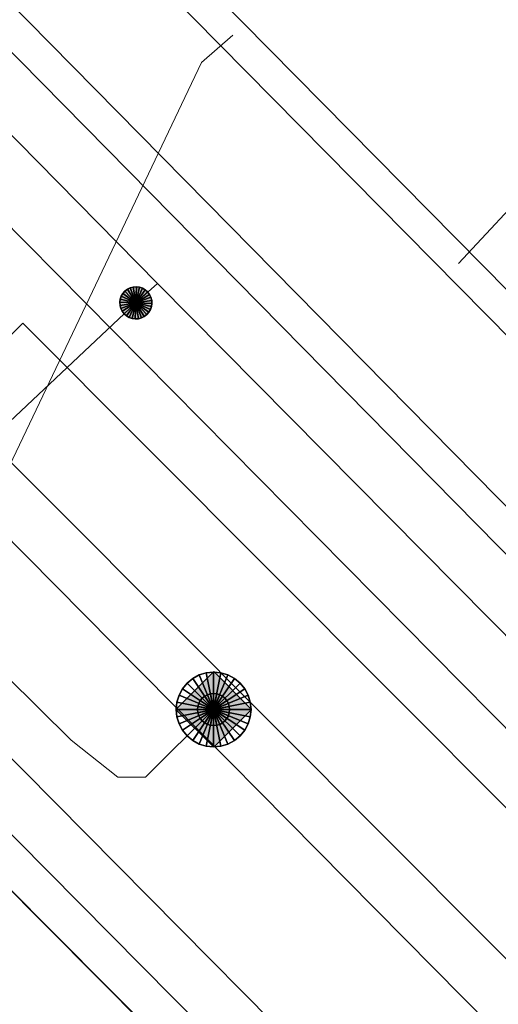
# Model space of a CAD drawing. Header units: metres. Extents: x 2695560 to 2696939, y 1260491 to 1262050.
# Tile 393 of 656: x 2695882.09 to 2695886.57, y 1261089.67 to 1261098.88. Entities that reach past the tile are written whole.
import ezdxf

# ---------------------------------------------------------------- set-up
doc = ezdxf.new("R2010")
doc.units = ezdxf.units.M
doc.linetypes.add('AUSGEZOGEN', pattern=[0])
for name, color, linetype in [('XR$1$AV_Linien (BB)', 7, 'AUSGEZOGEN'), ('XR$1$AW_LK_Schachtdeckel', 24, 'AUSGEZOGEN'), ('XR$1$Liegenschaftsgrenzen', 7, 'AUSGEZOGEN'), ('XR$1$PFAW', 255, 'AUSGEZOGEN')]:
    doc.layers.add(name, color=color, linetype=linetype)
for name, color, linetype, lineweight in [('XR$2$ABW-Linie-M-ungenau-tot', 6, 'AUSGEZOGEN', 18), ('XR$2$ABW-Linie-R-genau', 4, 'AUSGEZOGEN', 18), ('XR$2$ABW-LinieFlaeche-R-genau', 4, 'AUSGEZOGEN', 18), ('XR$2$ABW-Punkt', 6, 'AUSGEZOGEN', 18), ('XR$2$ELE-LinieFlaeche-genau', 1, 'AUSGEZOGEN', 18), ('XR$2$GAS-Linie-genau', 12, 'AUSGEZOGEN', 18), ('XR$2$GAS-LinieFlaeche-genau', 12, 'AUSGEZOGEN', 18), ('XR$2$GAS-Punkt', 12, 'AUSGEZOGEN', 18), ('XR$2$KOM-LinieFlaeche-U-genau', 91, 'AUSGEZOGEN', 18), ('XR$2$WAS-Linie-genau', 5, 'AUSGEZOGEN', 18)]:
    doc.layers.add(name, color=color, linetype=linetype, lineweight=lineweight)

# ---------------------------------------------------------------- blocks, each defined once
blk = doc.blocks.new('COMPLEXOBJECT_640')
at = {"layer": 'XR$1$AV_Linien (BB)', "color": 7, "linetype": 'AUSGEZOGEN', "transparency": 33554687}
blk.add_line((5861.945, 11113.508), (5974.447, 10999.729), dxfattribs=at)
blk = doc.blocks.new('BAW2089')
at = {"layer": 'XR$1$PFAW', "transparency": 33554687}
blk.add_hatch(color=7, dxfattribs=at).paths.add_polyline_path([(-0.5, 0.5), (-0.5, -0.5), (0.5, -0.5), (0.5, 0.5)])
at = {"transparency": 33554687}
blk.add_lwpolyline([(-0.5, 0.5), (0.5, 0.5), (0.5, -0.5), (-0.5, -0.5), (-0.5, 0.5)], close=True, dxfattribs=at)
at = {"layer": 'XR$1$PFAW', "transparency": 33554687}
blk.add_lwpolyline([(-0.5, 0.5), (0.5, 0.5), (0.5, -0.5), (-0.5, -0.5), (-0.5, 0.5)], close=True, dxfattribs=at)
blk = doc.blocks.new('GAS-BOGEN_VERTIKAL')
at = {"layer": 'XR$2$GAS-Punkt', "linetype": 'AUSGEZOGEN', "true_color": 0xc50000, "transparency": 33554687}
blk.add_hatch(color=12, dxfattribs=at).paths.add_polyline_path([(0, -150), (15.2, -149.2), (30.2, -146.9), (44.9, -143.1), (59.2, -137.8), (72.8, -131.2), (85.7, -123.1), (97.7, -113.8), (108.7, -103.3), (118.6, -91.8), (127.3, -79.3), (134.7, -66.1), (140.7, -52.1), (145.2, -37.6), (148.3, -22.7), (149.8, -7.6), (149.8, 7.6), (148.3, 22.7), (145.2, 37.6), (140.7, 52.1), (134.7, 66.1), (127.3, 79.3), (118.6, 91.8), (108.7, 103.3), (97.7, 113.8), (85.7, 123.1), (72.8, 131.2), (59.2, 137.8), (44.9, 143.1), (30.2, 146.9), (15.2, 149.2), (0, 150), (-15.2, 149.2), (-30.2, 146.9), (-44.9, 143.1), (-59.2, 137.8), (-72.8, 131.2), (-85.7, 123.1), (-97.7, 113.8), (-108.7, 103.3), (-118.6, 91.8), (-127.3, 79.3), (-134.7, 66.1), (-140.7, 52.1), (-145.2, 37.6), (-148.3, 22.7), (-149.8, 7.6), (-149.8, -7.6), (-148.3, -22.7), (-145.2, -37.6), (-140.7, -52.1), (-134.7, -66.1), (-127.3, -79.3), (-118.6, -91.8), (-108.7, -103.3), (-97.7, -113.8), (-85.7, -123.1), (-72.8, -131.2), (-59.2, -137.8), (-44.9, -143.1), (-30.2, -146.9), (-15.2, -149.2)])
at = {"layer": 'XR$2$GAS-Punkt', "linetype": 'AUSGEZOGEN', "lineweight": 25, "transparency": 33554687}
for points in [[(-106.1, 106.1, 2500), (0, 0, 2500), (-124.7, 83.3, 2500)], [(-106.1, 106.1), (0, 0), (-124.7, 83.3)], [(-106.1, 106.1, 2500), (-106.1, 106.1), (-124.7, 83.3), (-124.7, 83.3, 2500)], [(-83.3, 124.7, 2500), (0, 0, 2500), (-106.1, 106.1, 2500)], [(-83.3, 124.7), (0, 0), (-106.1, 106.1)], [(-83.3, 124.7, 2500), (-83.3, 124.7), (-106.1, 106.1), (-106.1, 106.1, 2500)], [(-57.4, 138.6, 2500), (0, 0, 2500), (-83.3, 124.7, 2500)], [(-57.4, 138.6), (0, 0), (-83.3, 124.7)], [(-57.4, 138.6, 2500), (-57.4, 138.6), (-83.3, 124.7), (-83.3, 124.7, 2500)], [(-29.3, 147.1, 2500), (0, 0, 2500), (-57.4, 138.6, 2500)], [(-29.3, 147.1), (0, 0), (-57.4, 138.6)], [(-29.3, 147.1, 2500), (-29.3, 147.1), (-57.4, 138.6), (-57.4, 138.6, 2500)], [(0, 150, 2500), (0, 0, 2500), (-29.3, 147.1, 2500)], [(0, 150), (0, 0), (-29.3, 147.1)], [(0, 150, 2500), (0, 150), (-29.3, 147.1), (-29.3, 147.1, 2500)], [(29.3, 147.1, 2500), (0, 0, 2500), (0, 150, 2500)], [(29.3, 147.1), (0, 0), (0, 150)], [(29.3, 147.1, 2500), (29.3, 147.1), (0, 150), (0, 150, 2500)], [(57.4, 138.6, 2500), (0, 0, 2500), (29.3, 147.1, 2500)], [(57.4, 138.6), (0, 0), (29.3, 147.1)], [(83.3, 124.7, 2500), (0, 0, 2500), (57.4, 138.6, 2500)], [(83.3, 124.7), (0, 0), (57.4, 138.6)], [(106.1, 106.1, 2500), (0, 0, 2500), (83.3, 124.7, 2500)], [(106.1, 106.1), (0, 0), (83.3, 124.7)], [(124.7, 83.3, 2500), (0, 0, 2500), (106.1, 106.1, 2500)], [(124.7, 83.3), (0, 0), (106.1, 106.1)], [(57.4, 138.6, 2500), (57.4, 138.6), (29.3, 147.1), (29.3, 147.1, 2500)], [(83.3, 124.7, 2500), (83.3, 124.7), (57.4, 138.6), (57.4, 138.6, 2500)], [(106.1, 106.1, 2500), (106.1, 106.1), (83.3, 124.7), (83.3, 124.7, 2500)], [(124.7, 83.3, 2500), (124.7, 83.3), (106.1, 106.1), (106.1, 106.1, 2500)], [(-147.1, 29.3, 2500), (0, 0, 2500), (-150, 0, 2500)], [(-147.1, 29.3), (0, 0), (-150, 0)], [(-147.1, 29.3, 2500), (-147.1, 29.3), (-150, 0), (-150, 0, 2500)], [(-150, 0, 2500), (0, 0, 2500), (-147.1, -29.3, 2500)], [(-150, 0), (0, 0), (-147.1, -29.3)], [(-138.6, 57.4, 2500), (0, 0, 2500), (-147.1, 29.3, 2500)], [(-138.6, 57.4), (0, 0), (-147.1, 29.3)], [(-138.6, 57.4, 2500), (-138.6, 57.4), (-147.1, 29.3), (-147.1, 29.3, 2500)], [(-147.1, -29.3, 2500), (0, 0, 2500), (-138.6, -57.4, 2500)], [(-147.1, -29.3), (0, 0), (-138.6, -57.4)], [(-124.7, 83.3, 2500), (0, 0, 2500), (-138.6, 57.4, 2500)], [(-124.7, 83.3), (0, 0), (-138.6, 57.4)], [(-124.7, 83.3, 2500), (-124.7, 83.3), (-138.6, 57.4), (-138.6, 57.4, 2500)], [(-138.6, -57.4, 2500), (0, 0, 2500), (-124.7, -83.3, 2500)], [(-138.6, -57.4), (0, 0), (-124.7, -83.3)], [(-124.7, -83.3, 2500), (0, 0, 2500), (-106.1, -106.1, 2500)], [(-124.7, -83.3), (0, 0), (-106.1, -106.1)], [(-106.1, -106.1, 2500), (0, 0, 2500), (-83.3, -124.7, 2500)], [(-106.1, -106.1), (0, 0), (-83.3, -124.7)], [(-83.3, -124.7, 2500), (0, 0, 2500), (-57.4, -138.6, 2500)], [(-83.3, -124.7), (0, 0), (-57.4, -138.6)], [(-57.4, -138.6, 2500), (0, 0, 2500), (-29.3, -147.1, 2500)], [(-57.4, -138.6), (0, 0), (-29.3, -147.1)], [(-29.3, -147.1, 2500), (0, 0, 2500), (0, -150, 2500)], [(-29.3, -147.1), (0, 0), (0, -150)], [(138.6, 57.4, 2500), (0, 0, 2500), (124.7, 83.3, 2500)], [(138.6, 57.4), (0, 0), (124.7, 83.3)], [(147.1, 29.3, 2500), (0, 0, 2500), (138.6, 57.4, 2500)], [(147.1, 29.3), (0, 0), (138.6, 57.4)], [(150, 0, 2500), (0, 0, 2500), (147.1, 29.3, 2500)], [(150, 0), (0, 0), (147.1, 29.3)], [(0, -150, 2500), (0, 0, 2500), (29.3, -147.1, 2500)], [(29.3, -147.1, 2500), (0, 0, 2500), (57.4, -138.6, 2500)], [(57.4, -138.6, 2500), (0, 0, 2500), (83.3, -124.7, 2500)], [(83.3, -124.7, 2500), (0, 0, 2500), (106.1, -106.1, 2500)], [(106.1, -106.1, 2500), (0, 0, 2500), (124.7, -83.3, 2500)], [(124.7, -83.3, 2500), (0, 0, 2500), (138.6, -57.4, 2500)], [(138.6, -57.4, 2500), (0, 0, 2500), (147.1, -29.3, 2500)], [(147.1, -29.3, 2500), (0, 0, 2500), (150, 0, 2500)], [(0, -150), (0, 0), (29.3, -147.1)], [(29.3, -147.1), (0, 0), (57.4, -138.6)], [(57.4, -138.6), (0, 0), (83.3, -124.7)], [(83.3, -124.7), (0, 0), (106.1, -106.1)], [(106.1, -106.1), (0, 0), (124.7, -83.3)], [(124.7, -83.3), (0, 0), (138.6, -57.4)], [(138.6, -57.4), (0, 0), (147.1, -29.3)], [(147.1, -29.3), (0, 0), (150, 0)], [(138.6, 57.4, 2500), (138.6, 57.4), (124.7, 83.3), (124.7, 83.3, 2500)], [(147.1, 29.3, 2500), (147.1, 29.3), (138.6, 57.4), (138.6, 57.4, 2500)], [(150, 0, 2500), (150, 0), (147.1, 29.3), (147.1, 29.3, 2500)], [(-150, 0, 2500), (-150, 0), (-147.1, -29.3), (-147.1, -29.3, 2500)], [(-147.1, -29.3, 2500), (-147.1, -29.3), (-138.6, -57.4), (-138.6, -57.4, 2500)], [(-138.6, -57.4, 2500), (-138.6, -57.4), (-124.7, -83.3), (-124.7, -83.3, 2500)], [(-124.7, -83.3, 2500), (-124.7, -83.3), (-106.1, -106.1), (-106.1, -106.1, 2500)], [(106.1, -106.1, 2500), (106.1, -106.1), (124.7, -83.3), (124.7, -83.3, 2500)], [(124.7, -83.3, 2500), (124.7, -83.3), (138.6, -57.4), (138.6, -57.4, 2500)], [(138.6, -57.4, 2500), (138.6, -57.4), (147.1, -29.3), (147.1, -29.3, 2500)], [(147.1, -29.3, 2500), (147.1, -29.3), (150, 0), (150, 0, 2500)], [(-106.1, -106.1, 2500), (-106.1, -106.1), (-83.3, -124.7), (-83.3, -124.7, 2500)], [(-83.3, -124.7, 2500), (-83.3, -124.7), (-57.4, -138.6), (-57.4, -138.6, 2500)], [(-57.4, -138.6, 2500), (-57.4, -138.6), (-29.3, -147.1), (-29.3, -147.1, 2500)], [(-29.3, -147.1, 2500), (-29.3, -147.1), (0, -150), (0, -150, 2500)], [(0, -150, 2500), (0, -150), (29.3, -147.1), (29.3, -147.1, 2500)], [(29.3, -147.1, 2500), (29.3, -147.1), (57.4, -138.6), (57.4, -138.6, 2500)], [(57.4, -138.6, 2500), (57.4, -138.6), (83.3, -124.7), (83.3, -124.7, 2500)], [(83.3, -124.7, 2500), (83.3, -124.7), (106.1, -106.1), (106.1, -106.1, 2500)]]:
    blk.add_3dface(points, dxfattribs=at)
blk = doc.blocks.new('ABW-EINLAUFSCHACHT_RUND')
at = {"layer": 'XR$2$ABW-Linie-M-ungenau-tot', "linetype": 'AUSGEZOGEN', "lineweight": 25, "transparency": 33554687}
for points in [[(-106.1, 106.1, 2500), (0, 0, 2500), (-124.7, 83.3, 2500)], [(-106.1, 106.1), (0, 0), (-124.7, 83.3)], [(-106.1, 106.1, 2500), (-106.1, 106.1), (-124.7, 83.3), (-124.7, 83.3, 2500)], [(-83.3, 124.7, 2500), (0, 0, 2500), (-106.1, 106.1, 2500)], [(-83.3, 124.7), (0, 0), (-106.1, 106.1)], [(-83.3, 124.7, 2500), (-83.3, 124.7), (-106.1, 106.1), (-106.1, 106.1, 2500)], [(-57.4, 138.6, 2500), (0, 0, 2500), (-83.3, 124.7, 2500)], [(-57.4, 138.6), (0, 0), (-83.3, 124.7)], [(-57.4, 138.6, 2500), (-57.4, 138.6), (-83.3, 124.7), (-83.3, 124.7, 2500)], [(-29.3, 147.1, 2500), (0, 0, 2500), (-57.4, 138.6, 2500)], [(-29.3, 147.1), (0, 0), (-57.4, 138.6)], [(-29.3, 147.1, 2500), (-29.3, 147.1), (-57.4, 138.6), (-57.4, 138.6, 2500)], [(0, 150, 2500), (0, 0, 2500), (-29.3, 147.1, 2500)], [(0, 150), (0, 0), (-29.3, 147.1)], [(0, 150, 2500), (0, 150), (-29.3, 147.1), (-29.3, 147.1, 2500)], [(29.3, 147.1, 2500), (0, 0, 2500), (0, 150, 2500)], [(29.3, 147.1), (0, 0), (0, 150)], [(29.3, 147.1, 2500), (29.3, 147.1), (0, 150), (0, 150, 2500)], [(57.4, 138.6, 2500), (0, 0, 2500), (29.3, 147.1, 2500)], [(57.4, 138.6), (0, 0), (29.3, 147.1)], [(83.3, 124.7, 2500), (0, 0, 2500), (57.4, 138.6, 2500)], [(83.3, 124.7), (0, 0), (57.4, 138.6)], [(106.1, 106.1, 2500), (0, 0, 2500), (83.3, 124.7, 2500)], [(106.1, 106.1), (0, 0), (83.3, 124.7)], [(124.7, 83.3, 2500), (0, 0, 2500), (106.1, 106.1, 2500)], [(124.7, 83.3), (0, 0), (106.1, 106.1)], [(57.4, 138.6, 2500), (57.4, 138.6), (29.3, 147.1), (29.3, 147.1, 2500)], [(83.3, 124.7, 2500), (83.3, 124.7), (57.4, 138.6), (57.4, 138.6, 2500)], [(106.1, 106.1, 2500), (106.1, 106.1), (83.3, 124.7), (83.3, 124.7, 2500)], [(124.7, 83.3, 2500), (124.7, 83.3), (106.1, 106.1), (106.1, 106.1, 2500)], [(-147.1, 29.3, 2500), (0, 0, 2500), (-150, 0, 2500)], [(-147.1, 29.3), (0, 0), (-150, 0)], [(-147.1, 29.3, 2500), (-147.1, 29.3), (-150, 0), (-150, 0, 2500)], [(-150, 0, 2500), (0, 0, 2500), (-147.1, -29.3, 2500)], [(-150, 0), (0, 0), (-147.1, -29.3)], [(-150, 0, 2500), (-150, 0), (-147.1, -29.3), (-147.1, -29.3, 2500)], [(-138.6, 57.4, 2500), (0, 0, 2500), (-147.1, 29.3, 2500)], [(-138.6, 57.4), (0, 0), (-147.1, 29.3)], [(-138.6, 57.4, 2500), (-138.6, 57.4), (-147.1, 29.3), (-147.1, 29.3, 2500)], [(-147.1, -29.3, 2500), (0, 0, 2500), (-138.6, -57.4, 2500)], [(-147.1, -29.3), (0, 0), (-138.6, -57.4)], [(-124.7, 83.3, 2500), (0, 0, 2500), (-138.6, 57.4, 2500)], [(-124.7, 83.3), (0, 0), (-138.6, 57.4)], [(-124.7, 83.3, 2500), (-124.7, 83.3), (-138.6, 57.4), (-138.6, 57.4, 2500)], [(-138.6, -57.4, 2500), (0, 0, 2500), (-124.7, -83.3, 2500)], [(-138.6, -57.4), (0, 0), (-124.7, -83.3)], [(-124.7, -83.3, 2500), (0, 0, 2500), (-106.1, -106.1, 2500)], [(-124.7, -83.3), (0, 0), (-106.1, -106.1)], [(-106.1, -106.1, 2500), (0, 0, 2500), (-83.3, -124.7, 2500)], [(-106.1, -106.1), (0, 0), (-83.3, -124.7)], [(-83.3, -124.7, 2500), (0, 0, 2500), (-57.4, -138.6, 2500)], [(-83.3, -124.7), (0, 0), (-57.4, -138.6)], [(-57.4, -138.6, 2500), (0, 0, 2500), (-29.3, -147.1, 2500)], [(-57.4, -138.6), (0, 0), (-29.3, -147.1)], [(-29.3, -147.1, 2500), (0, 0, 2500), (0, -150, 2500)], [(-29.3, -147.1), (0, 0), (0, -150)], [(138.6, 57.4, 2500), (0, 0, 2500), (124.7, 83.3, 2500)], [(138.6, 57.4), (0, 0), (124.7, 83.3)], [(147.1, 29.3, 2500), (0, 0, 2500), (138.6, 57.4, 2500)], [(147.1, 29.3), (0, 0), (138.6, 57.4)], [(150, 0, 2500), (0, 0, 2500), (147.1, 29.3, 2500)], [(150, 0), (0, 0), (147.1, 29.3)], [(0, -150, 2500), (0, 0, 2500), (29.3, -147.1, 2500)], [(29.3, -147.1, 2500), (0, 0, 2500), (57.4, -138.6, 2500)], [(57.4, -138.6, 2500), (0, 0, 2500), (83.3, -124.7, 2500)], [(83.3, -124.7, 2500), (0, 0, 2500), (106.1, -106.1, 2500)], [(106.1, -106.1, 2500), (0, 0, 2500), (124.7, -83.3, 2500)], [(124.7, -83.3, 2500), (0, 0, 2500), (138.6, -57.4, 2500)], [(138.6, -57.4, 2500), (0, 0, 2500), (147.1, -29.3, 2500)], [(147.1, -29.3, 2500), (0, 0, 2500), (150, 0, 2500)], [(0, -150), (0, 0), (29.3, -147.1)], [(29.3, -147.1), (0, 0), (57.4, -138.6)], [(57.4, -138.6), (0, 0), (83.3, -124.7)], [(83.3, -124.7), (0, 0), (106.1, -106.1)], [(106.1, -106.1), (0, 0), (124.7, -83.3)], [(124.7, -83.3), (0, 0), (138.6, -57.4)], [(138.6, -57.4), (0, 0), (147.1, -29.3)], [(147.1, -29.3), (0, 0), (150, 0)], [(138.6, 57.4, 2500), (138.6, 57.4), (124.7, 83.3), (124.7, 83.3, 2500)], [(147.1, 29.3, 2500), (147.1, 29.3), (138.6, 57.4), (138.6, 57.4, 2500)], [(150, 0, 2500), (150, 0), (147.1, 29.3), (147.1, 29.3, 2500)], [(147.1, -29.3, 2500), (147.1, -29.3), (150, 0), (150, 0, 2500)], [(-147.1, -29.3, 2500), (-147.1, -29.3), (-138.6, -57.4), (-138.6, -57.4, 2500)], [(-138.6, -57.4, 2500), (-138.6, -57.4), (-124.7, -83.3), (-124.7, -83.3, 2500)], [(-124.7, -83.3, 2500), (-124.7, -83.3), (-106.1, -106.1), (-106.1, -106.1, 2500)], [(106.1, -106.1, 2500), (106.1, -106.1), (124.7, -83.3), (124.7, -83.3, 2500)], [(124.7, -83.3, 2500), (124.7, -83.3), (138.6, -57.4), (138.6, -57.4, 2500)], [(138.6, -57.4, 2500), (138.6, -57.4), (147.1, -29.3), (147.1, -29.3, 2500)], [(-106.1, -106.1, 2500), (-106.1, -106.1), (-83.3, -124.7), (-83.3, -124.7, 2500)], [(-83.3, -124.7, 2500), (-83.3, -124.7), (-57.4, -138.6), (-57.4, -138.6, 2500)], [(-57.4, -138.6, 2500), (-57.4, -138.6), (-29.3, -147.1), (-29.3, -147.1, 2500)], [(-29.3, -147.1, 2500), (-29.3, -147.1), (0, -150), (0, -150, 2500)], [(0, -150, 2500), (0, -150), (29.3, -147.1), (29.3, -147.1, 2500)], [(29.3, -147.1, 2500), (29.3, -147.1), (57.4, -138.6), (57.4, -138.6, 2500)], [(57.4, -138.6, 2500), (57.4, -138.6), (83.3, -124.7), (83.3, -124.7, 2500)], [(83.3, -124.7, 2500), (83.3, -124.7), (106.1, -106.1), (106.1, -106.1, 2500)]]:
    blk.add_3dface(points, dxfattribs=at)
blk = doc.blocks.new('ABW-DECKEL')
at = {"layer": 'XR$2$ABW-Punkt', "linetype": 'AUSGEZOGEN', "lineweight": 25, "transparency": 33554687}
for points in [[(-194.4, 291, 2500), (0, 0, 2500), (-247.5, 247.5, 2500)], [(-194.4, 291), (0, 0), (-247.5, 247.5)], [(-194.4, 291, 2500), (-194.4, 291), (-247.5, 247.5), (-247.5, 247.5, 2500)], [(-133.9, 323.4, 2500), (0, 0, 2500), (-194.4, 291, 2500)], [(-133.9, 323.4), (0, 0), (-194.4, 291)], [(-133.9, 323.4, 2500), (-133.9, 323.4), (-194.4, 291), (-194.4, 291, 2500)], [(-68.3, 343.3, 2500), (0, 0, 2500), (-133.9, 323.4, 2500)], [(-68.3, 343.3), (0, 0), (-133.9, 323.4)], [(-68.3, 343.3, 2500), (-68.3, 343.3), (-133.9, 323.4), (-133.9, 323.4, 2500)], [(0, 350, 2500), (0, 0, 2500), (-68.3, 343.3, 2500)], [(0, 350), (0, 0), (-68.3, 343.3)], [(0, 350, 2500), (0, 350), (-68.3, 343.3), (-68.3, 343.3, 2500)], [(68.3, 343.3, 2500), (0, 0, 2500), (0, 350, 2500)], [(68.3, 343.3), (0, 0), (0, 350)], [(68.3, 343.3, 2500), (68.3, 343.3), (0, 350), (0, 350, 2500)], [(133.9, 323.4, 2500), (0, 0, 2500), (68.3, 343.3, 2500)], [(133.9, 323.4), (0, 0), (68.3, 343.3)], [(194.4, 291, 2500), (0, 0, 2500), (133.9, 323.4, 2500)], [(194.4, 291), (0, 0), (133.9, 323.4)], [(247.5, 247.5, 2500), (0, 0, 2500), (194.4, 291, 2500)], [(247.5, 247.5), (0, 0), (194.4, 291)], [(133.9, 323.4, 2500), (133.9, 323.4), (68.3, 343.3), (68.3, 343.3, 2500)], [(194.4, 291, 2500), (194.4, 291), (133.9, 323.4), (133.9, 323.4, 2500)], [(247.5, 247.5, 2500), (247.5, 247.5), (194.4, 291), (194.4, 291, 2500)], [(-291, 194.4, 2500), (0, 0, 2500), (-323.4, 133.9, 2500)], [(-291, 194.4), (0, 0), (-323.4, 133.9)], [(-291, 194.4, 2500), (-291, 194.4), (-323.4, 133.9), (-323.4, 133.9, 2500)], [(-247.5, 247.5, 2500), (0, 0, 2500), (-291, 194.4, 2500)], [(-247.5, 247.5), (0, 0), (-291, 194.4)], [(-247.5, 247.5, 2500), (-247.5, 247.5), (-291, 194.4), (-291, 194.4, 2500)], [(291, 194.4, 2500), (0, 0, 2500), (247.5, 247.5, 2500)], [(291, 194.4), (0, 0), (247.5, 247.5)], [(323.4, 133.9, 2500), (0, 0, 2500), (291, 194.4, 2500)], [(323.4, 133.9), (0, 0), (291, 194.4)], [(291, 194.4, 2500), (291, 194.4), (247.5, 247.5), (247.5, 247.5, 2500)], [(323.4, 133.9, 2500), (323.4, 133.9), (291, 194.4), (291, 194.4, 2500)], [(-323.4, 133.9, 2500), (0, 0, 2500), (-343.3, 68.3, 2500)], [(-323.4, 133.9), (0, 0), (-343.3, 68.3)], [(-323.4, 133.9, 2500), (-323.4, 133.9), (-343.3, 68.3), (-343.3, 68.3, 2500)], [(343.3, 68.3, 2500), (0, 0, 2500), (323.4, 133.9, 2500)], [(343.3, 68.3), (0, 0), (323.4, 133.9)], [(343.3, 68.3, 2500), (343.3, 68.3), (323.4, 133.9), (323.4, 133.9, 2500)], [(-343.3, 68.3, 2500), (0, 0, 2500), (-350, 0, 2500)], [(-343.3, 68.3), (0, 0), (-350, 0)], [(-343.3, 68.3, 2500), (-343.3, 68.3), (-350, 0), (-350, 0, 2500)], [(-350, 0, 2500), (0, 0, 2500), (-343.3, -68.3, 2500)], [(-350, 0), (0, 0), (-343.3, -68.3)], [(-343.3, -68.3, 2500), (0, 0, 2500), (-323.4, -133.9, 2500)], [(-343.3, -68.3), (0, 0), (-323.4, -133.9)], [(-323.4, -133.9, 2500), (0, 0, 2500), (-291, -194.4, 2500)], [(-323.4, -133.9), (0, 0), (-291, -194.4)], [(-291, -194.4, 2500), (0, 0, 2500), (-247.5, -247.5, 2500)], [(-291, -194.4), (0, 0), (-247.5, -247.5)], [(-247.5, -247.5, 2500), (0, 0, 2500), (-194.4, -291, 2500)], [(-247.5, -247.5), (0, 0), (-194.4, -291)], [(-194.4, -291, 2500), (0, 0, 2500), (-133.9, -323.4, 2500)], [(-194.4, -291), (0, 0), (-133.9, -323.4)], [(-133.9, -323.4, 2500), (0, 0, 2500), (-68.3, -343.3, 2500)], [(-133.9, -323.4), (0, 0), (-68.3, -343.3)], [(-68.3, -343.3, 2500), (0, 0, 2500), (0, -350, 2500)], [(-68.3, -343.3), (0, 0), (0, -350)], [(350, 0, 2500), (0, 0, 2500), (343.3, 68.3, 2500)], [(350, 0), (0, 0), (343.3, 68.3)], [(0, -350, 2500), (0, 0, 2500), (68.3, -343.3, 2500)], [(68.3, -343.3, 2500), (0, 0, 2500), (133.9, -323.4, 2500)], [(133.9, -323.4, 2500), (0, 0, 2500), (194.4, -291, 2500)], [(194.4, -291, 2500), (0, 0, 2500), (247.5, -247.5, 2500)], [(247.5, -247.5, 2500), (0, 0, 2500), (291, -194.4, 2500)], [(291, -194.4, 2500), (0, 0, 2500), (323.4, -133.9, 2500)], [(323.4, -133.9, 2500), (0, 0, 2500), (343.3, -68.3, 2500)], [(343.3, -68.3, 2500), (0, 0, 2500), (350, 0, 2500)], [(0, -350), (0, 0), (68.3, -343.3)], [(68.3, -343.3), (0, 0), (133.9, -323.4)], [(133.9, -323.4), (0, 0), (194.4, -291)], [(194.4, -291), (0, 0), (247.5, -247.5)], [(247.5, -247.5), (0, 0), (291, -194.4)], [(291, -194.4), (0, 0), (323.4, -133.9)], [(323.4, -133.9), (0, 0), (343.3, -68.3)], [(343.3, -68.3), (0, 0), (350, 0)], [(350, 0, 2500), (350, 0), (343.3, 68.3), (343.3, 68.3, 2500)], [(-350, 0, 2500), (-350, 0), (-343.3, -68.3), (-343.3, -68.3, 2500)], [(-343.3, -68.3, 2500), (-343.3, -68.3), (-323.4, -133.9), (-323.4, -133.9, 2500)], [(323.4, -133.9, 2500), (323.4, -133.9), (343.3, -68.3), (343.3, -68.3, 2500)], [(343.3, -68.3, 2500), (343.3, -68.3), (350, 0), (350, 0, 2500)], [(-323.4, -133.9, 2500), (-323.4, -133.9), (-291, -194.4), (-291, -194.4, 2500)], [(291, -194.4, 2500), (291, -194.4), (323.4, -133.9), (323.4, -133.9, 2500)], [(-291, -194.4, 2500), (-291, -194.4), (-247.5, -247.5), (-247.5, -247.5, 2500)], [(-247.5, -247.5, 2500), (-247.5, -247.5), (-194.4, -291), (-194.4, -291, 2500)], [(194.4, -291, 2500), (194.4, -291), (247.5, -247.5), (247.5, -247.5, 2500)], [(247.5, -247.5, 2500), (247.5, -247.5), (291, -194.4), (291, -194.4, 2500)], [(-194.4, -291, 2500), (-194.4, -291), (-133.9, -323.4), (-133.9, -323.4, 2500)], [(-133.9, -323.4, 2500), (-133.9, -323.4), (-68.3, -343.3), (-68.3, -343.3, 2500)], [(-68.3, -343.3, 2500), (-68.3, -343.3), (0, -350), (0, -350, 2500)], [(0, -350, 2500), (0, -350), (68.3, -343.3), (68.3, -343.3, 2500)], [(68.3, -343.3, 2500), (68.3, -343.3), (133.9, -323.4), (133.9, -323.4, 2500)], [(133.9, -323.4, 2500), (133.9, -323.4), (194.4, -291), (194.4, -291, 2500)]]:
    blk.add_3dface(points, dxfattribs=at)

msp = doc.modelspace()

# ---------------------------------------------------------------- linework, layer by layer
at = {"layer": 'XR$1$AV_Linien (BB)', "color": 7, "linetype": 'AUSGEZOGEN', "transparency": 33554687}
msp.add_lwpolyline([(2695880.99, 1261091.76), (2695885.8, 1261086.92), (2695890.28, 1261082.37), (2695894.73, 1261077.86), (2695896.437, 1261076.132)], dxfattribs=at)
at = {"layer": 'XR$1$Liegenschaftsgrenzen', "color": 7, "linetype": 'AUSGEZOGEN', "transparency": 33554687}
msp.add_line((2695880.99, 1261091.76), (2695885.8, 1261086.92), dxfattribs=at)
at = {"layer": 'XR$2$ABW-Linie-R-genau', "linetype": 'AUSGEZOGEN', "transparency": 33554687}
for points in [[(2695890.153, 1261102.799), (2695888.329, 1261100.126), (2695886.929, 1261097.384), (2695886.196, 1261096.597)], [(2695881.347, 1261093.341), (2695883.794, 1261098.48), (2695884.087, 1261098.734)], [(2695883.906, 1261092.425), (2695883.269, 1261091.792), (2695883.011, 1261091.792), (2695882.574, 1261092.137), (2695881.355, 1261093.341)]]:
    msp.add_lwpolyline(points, dxfattribs=at)
at = {"layer": 'XR$2$ABW-LinieFlaeche-R-genau', "linetype": 'AUSGEZOGEN', "transparency": 33554687}
msp.add_lwpolyline([(2695922.7802, 1261059.3186), (2695867.0392, 1261115.7906), (2695867.2528, 1261116.0014), (2695922.9938, 1261059.5294), (2695922.7802, 1261059.3186)], close=True, dxfattribs=at)
at = {"layer": 'XR$2$ELE-LinieFlaeche-genau', "linetype": 'AUSGEZOGEN', "transparency": 33554687}
msp.add_lwpolyline([(2695884.6943, 1261088.5502), (2695876.5233, 1261096.8082), (2695876.8787, 1261097.1598), (2695885.0497, 1261088.9018), (2695884.6943, 1261088.5502)], close=True, dxfattribs=at)
at = {"layer": 'XR$2$GAS-Linie-genau', "linetype": 'AUSGEZOGEN', "transparency": 33554687}
for p, q in [((2695867.658, 1261112.39), (2695883.38, 1261096.412)), ((2695883.38, 1261096.412), (2695883.179, 1261096.23)), ((2695883.179, 1261096.23), (2695878.527, 1261091.851))]:
    msp.add_line(p, q, dxfattribs=at)
msp.add_lwpolyline([(2695883.38, 1261096.412), (2695912.515, 1261066.968), (2695919.48, 1261059.861)], dxfattribs=at)
at = {"layer": 'XR$2$GAS-LinieFlaeche-genau', "linetype": 'AUSGEZOGEN', "transparency": 33554687}
msp.add_lwpolyline([(2695863.0043, 1261118.3435), (2695913.5151, 1261067.0196), (2695976.1422, 1261003.7615), (2695979.6858, 1261000.2689), (2695986.7393, 1260993.9789), (2695992.0848, 1260989.4522), (2695991.8812, 1260989.2118), (2695986.5327, 1260993.7411), (2695979.4702, 1261000.0391), (2695975.9198, 1261003.5385), (2695913.2909, 1261066.7984), (2695862.7797, 1261118.1225), (2695863.0043, 1261118.3435)], close=True, dxfattribs=at)
at = {"layer": 'XR$2$KOM-LinieFlaeche-U-genau', "linetype": 'AUSGEZOGEN', "transparency": 33554687}
msp.add_lwpolyline([(2695882.1232, 1261096.0409), (2695900.4965, 1261077.6045), (2695901.8744, 1261075.5947), (2695901.0496, 1261075.0293), (2695899.7235, 1261076.9635), (2695881.4148, 1261095.3351), (2695882.1232, 1261096.0409)], close=True, dxfattribs=at)
at = {"layer": 'XR$2$WAS-Linie-genau', "linetype": 'AUSGEZOGEN', "transparency": 33554687}
msp.add_line((2695881.033, 1261097.923), (2695904.285, 1261074.398), dxfattribs=at)

# ---------------------------------------------------------------- block references
at = {"layer": 'XR$1$AV_Linien (BB)', "color": 7, "linetype": 'AUSGEZOGEN', "lineweight": -3, "transparency": 33554687}
msp.add_blockref('COMPLEXOBJECT_640', (2690000.97, 1249999.81), dxfattribs=at)
at = {"layer": 'XR$1$AW_LK_Schachtdeckel', "color": 24, "linetype": 'AUSGEZOGEN', "lineweight": -3, "transparency": 33554687, "xscale": 0.5000000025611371, "yscale": 0.5000000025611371, "rotation": 315.010722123}
msp.add_blockref('BAW2089', (2695883.907, 1261092.426), dxfattribs=at)
at = {"layer": 'XR$2$ABW-Punkt', "color": 6, "linetype": 'AUSGEZOGEN', "lineweight": 18, "transparency": 33554687, "xscale": 0.001, "yscale": 0.001, "zscale": 0.001, "rotation": 360}
for name in ['ABW-DECKEL', 'ABW-EINLAUFSCHACHT_RUND']:
    msp.add_blockref(name, (2695883.906, 1261092.425), dxfattribs=at)
at = {"layer": 'XR$2$GAS-Punkt', "color": 12, "linetype": 'AUSGEZOGEN', "lineweight": 18, "transparency": 33554687, "xscale": 0.001, "yscale": 0.001, "zscale": 0.001, "rotation": 132.8}
msp.add_blockref('GAS-BOGEN_VERTIKAL', (2695883.179, 1261096.23), dxfattribs=at)

doc.saveas('drawing.dxf')
